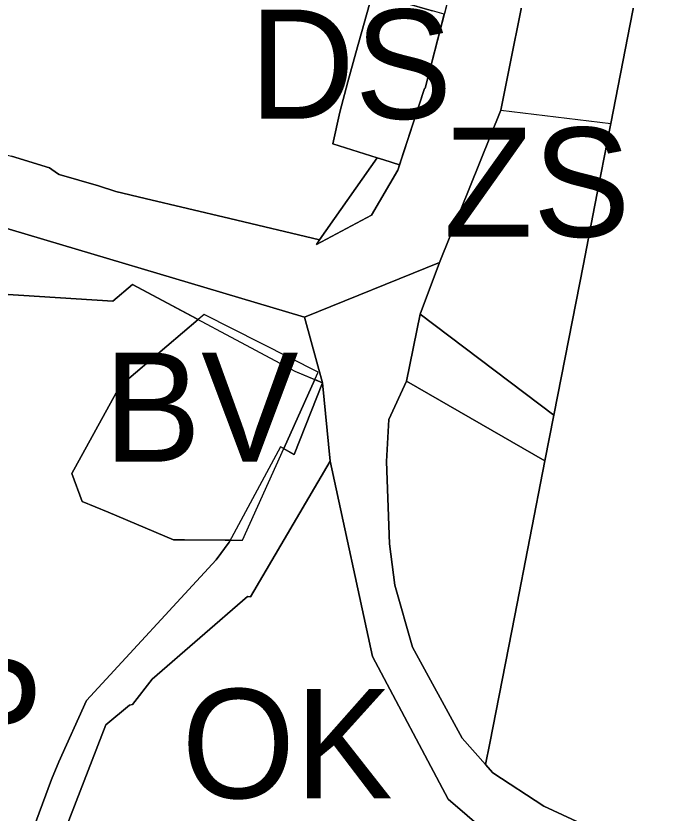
# Model space of a CAD drawing. Extents: x -555509 to -553005, y -1186756 to -1182560.
# Drawn here: x -554233.6 to -554150.9, y -1184414.5 to -1184312.3 of the extents above; entities that cross this region are included whole.
import ezdxf

# ---------------------------------------------------------------- set-up
doc = ezdxf.new("R2010")
doc.units = 0
for name, color, linetype in [('Level 15', 7, 'Continuous'), ('Level 52', 7, 'Continuous'), ('Level 59', 7, 'Continuous'), ('Level 6', 7, 'Continuous'), ('OBRYS_PLOCH', 7, 'Continuous'), ('stav_BV', 7, 'Continuous'), ('stav_DS', 7, 'Continuous'), ('stav_OK', 7, 'Continuous'), ('stav_PU', 7, 'Continuous'), ('stav_VL', 7, 'Continuous'), ('stav_ZP', 7, 'Continuous'), ('stav_ZS', 7, 'Continuous')]:
    doc.layers.add(name, color=color, linetype=linetype)

msp = doc.modelspace()

# ---------------------------------------------------------------- linework, layer by layer
at = {"layer": 'Level 15'}
for p, q in [((-554188.01, -1184337.89), (-554184.65, -1184332.13)), ((-554195.07, -1184341.65), (-554188.01, -1184337.89)), ((-554195.27, -1184358.97), (-554199.26, -1184367.81)), ((-554194.3, -1184359.38), (-554195.27, -1184358.97))]:
    msp.add_line(p, q, dxfattribs=at)
for points in [[(-554170.72, -1184280.97), (-554181.14, -1184321.61), (-554181.25, -1184321.66), (-554184.65, -1184332.13), (-554188.01, -1184337.89), (-554195.07, -1184341.65), (-554194.69, -1184341.05), (-554206.2, -1184338.3), (-554217.01, -1184335.76), (-554220.79, -1184334.86), (-554223, -1184334.15), (-554228.04, -1184332.69), (-554228.26, -1184332.53), (-554229.29, -1184331.81), (-554234.17, -1184330.33)], [(-554308.82, -1184354.35), (-554299.05, -1184346.99), (-554277.78, -1184353.03), (-554277.94, -1184356.23), (-554274.36, -1184357.84), (-554271.98, -1184358.81), (-554268.46, -1184360.27), (-554266.19, -1184355.92), (-554266.86, -1184355.58), (-554263.8, -1184349.49), (-554265.76, -1184337.64), (-554270.15, -1184352.57), (-554295.99, -1184344.69), (-554292.22, -1184341.85), (-554286.49, -1184337.65), (-554280.14, -1184335.48), (-554273.24, -1184333.97), (-554267.54, -1184334.65), (-554240.5, -1184337.9), (-554196.63, -1184350.95), (-554179.3, -1184343.94), (-554171.45, -1184324.41), (-554167.65, -1184305.43)], [(-554187.31, -1184330.52), (-554194.69, -1184341.05)], [(-554186.46, -1184330.79), (-554187.31, -1184330.52)], [(-554184.42, -1184331.42), (-554186.46, -1184330.79)], [(-554184.65, -1184332.13), (-554184.42, -1184331.42)], [(-554196.63, -1184350.95), (-554240.5, -1184337.9), (-554267.54, -1184334.65), (-554273.24, -1184333.97)], [(-554194.69, -1184341.05), (-554195.07, -1184341.65)], [(-554179.3, -1184343.94), (-554196.63, -1184350.95)], [(-554181.77, -1184350.57), (-554179.3, -1184343.94)], [(-554235.26, -1184348.03), (-554221.15, -1184348.92), (-554218.64, -1184346.79), (-554197.87, -1184357.87)], [(-554194.3, -1184359.38), (-554196.63, -1184350.95)], [(-554196.63, -1184350.95), (-554194.3, -1184359.38)], [(-554183.56, -1184359.16), (-554181.77, -1184350.57)], [(-554197.87, -1184357.87), (-554194.3, -1184359.38)], [(-554227.11, -1184416.25), (-554222.06, -1184403.24), (-554219.02, -1184400.69), (-554218.65, -1184400.6), (-554216.11, -1184397.39), (-554203.92, -1184386.77), (-554203.54, -1184386.81), (-554193.31, -1184369.41), (-554194.3, -1184359.38), (-554197.94, -1184368.57), (-554199.68, -1184367.57), (-554206.27, -1184379.81), (-554207.92, -1184382.08), (-554224.56, -1184400.09), (-554228.09, -1184407.95), (-554229.05, -1184410.25), (-554231.35, -1184416.47)], [(-554199.26, -1184367.81), (-554197.94, -1184368.57), (-554194.3, -1184359.38)], [(-554194.3, -1184359.38), (-554193.31, -1184369.41)], [(-554185.05, -1184385.34), (-554185.73, -1184380.04), (-554186.11, -1184369.46), (-554185.81, -1184364.09), (-554183.56, -1184359.16)], [(-554193.31, -1184369.41), (-554187.91, -1184394.45), (-554178.19, -1184412.75)], [(-554173.4, -1184408.3), (-554176.39, -1184404.94), (-554182.77, -1184393.26), (-554185.05, -1184385.34)], [(-554153.41, -1184419.46), (-554165.93, -1184413.67), (-554172.46, -1184409.37), (-554173.4, -1184408.3)], [(-554178.19, -1184412.75), (-554171.39, -1184418.57)]]:
    msp.add_lwpolyline(points, dxfattribs=at)
msp.add_lwpolyline([(-554183.56, -1184359.16), (-554165.81, -1184369.4), (-554164.66, -1184363.51), (-554181.77, -1184350.57)], close=True, dxfattribs=at)
at = {"layer": 'Level 52'}
msp.add_lwpolyline([(-554179.3, -1184343.94), (-554171.45, -1184324.41), (-554157.37, -1184326.12), (-554159.45, -1184336.82), (-554160.88, -1184344.18), (-554164.66, -1184363.51), (-554181.77, -1184350.57), (-554179.3, -1184343.94)], dxfattribs=at)
at = {"layer": 'Level 6'}
msp.add_lwpolyline([(-554179.3, -1184343.94), (-554171.45, -1184324.41), (-554157.37, -1184326.12), (-554159.45, -1184336.82), (-554160.88, -1184344.18), (-554164.66, -1184363.51), (-554181.77, -1184350.57), (-554179.3, -1184343.94)], dxfattribs=at)
at = {"layer": 'OBRYS_PLOCH'}
for p, q in [((-554192.1, -1184324.67), (-554191.04, -1184320.81)), ((-554192.99, -1184328.76), (-554192.1, -1184324.67)), ((-554187.31, -1184330.52), (-554192.99, -1184328.76)), ((-554194.69, -1184341.05), (-554187.31, -1184330.52)), ((-554228.04, -1184332.69), (-554223, -1184334.15)), ((-554223, -1184334.15), (-554220.79, -1184334.86)), ((-554220.79, -1184334.86), (-554217.01, -1184335.76)), ((-554217.01, -1184335.76), (-554206.2, -1184338.3)), ((-554206.2, -1184338.3), (-554194.69, -1184341.05)), ((-554179.3, -1184343.94), (-554181.77, -1184350.57)), ((-554218.64, -1184346.79), (-554221.15, -1184348.92)), ((-554210.23, -1184351.28), (-554218.64, -1184346.79)), ((-554221.15, -1184348.92), (-554235.26, -1184348.03)), ((-554210.23, -1184351.28), (-554220.28, -1184359.8)), ((-554220.28, -1184359.8), (-554210.23, -1184351.28)), ((-554209.45, -1184350.62), (-554210.23, -1184351.28)), ((-554194.84, -1184358.02), (-554209.45, -1184350.62)), ((-554181.77, -1184350.57), (-554164.66, -1184363.51)), ((-554195.27, -1184358.97), (-554194.84, -1184358.02)), ((-554199.26, -1184367.81), (-554195.27, -1184358.97)), ((-554220.28, -1184359.8), (-554226.43, -1184371.02)), ((-554226.43, -1184371.02), (-554220.28, -1184359.8)), ((-554164.66, -1184363.51), (-554165.81, -1184369.4)), ((-554204.57, -1184379.55), (-554199.26, -1184367.81)), ((-554193.31, -1184369.41), (-554203.54, -1184386.81)), ((-554165.81, -1184369.4), (-554165.8, -1184369.4)), ((-554226.43, -1184371.02), (-554225.08, -1184374.58)), ((-554225.08, -1184374.58), (-554226.43, -1184371.02)), ((-554225.08, -1184374.58), (-554221.77, -1184375.97)), ((-554221.77, -1184375.97), (-554225.08, -1184374.58)), ((-554221.77, -1184375.97), (-554213.39, -1184379.5)), ((-554213.39, -1184379.5), (-554221.77, -1184375.97)), ((-554213.39, -1184379.5), (-554211.97, -1184379.51)), ((-554211.97, -1184379.51), (-554213.39, -1184379.5)), ((-554211.97, -1184379.51), (-554206.78, -1184379.54)), ((-554206.78, -1184379.54), (-554211.97, -1184379.51)), ((-554207.92, -1184382.08), (-554206.27, -1184379.81)), ((-554206.78, -1184379.54), (-554206.13, -1184379.54)), ((-554206.13, -1184379.54), (-554206.78, -1184379.54)), ((-554206.27, -1184379.81), (-554206.13, -1184379.54)), ((-554206.13, -1184379.54), (-554204.57, -1184379.55)), ((-554224.56, -1184400.09), (-554207.92, -1184382.08)), ((-554228.09, -1184407.95), (-554224.56, -1184400.09)), ((-554229.05, -1184410.25), (-554228.09, -1184407.95)), ((-554231.35, -1184416.47), (-554229.05, -1184410.25)), ((-554171.39, -1184418.57), (-554178.19, -1184412.75))]:
    msp.add_line(p, q, dxfattribs=at)
for points in [[(-554167.65, -1184305.43), (-554171.45, -1184324.41), (-554179.3, -1184343.94)], [(-554164.66, -1184363.51), (-554160.88, -1184344.18), (-554159.45, -1184336.82), (-554157.37, -1184326.12), (-554153.65, -1184307)], [(-554153.65, -1184307), (-554157.37, -1184326.12), (-554159.45, -1184336.82), (-554160.88, -1184344.18), (-554164.66, -1184363.51)], [(-554187.31, -1184330.52), (-554186.46, -1184330.79), (-554184.42, -1184331.42), (-554181.25, -1184321.66), (-554181.14, -1184321.61), (-554178.71, -1184312.14), (-554180.22, -1184311.69), (-554180.84, -1184311.51), (-554187.89, -1184309.41), (-554188.96, -1184313.29), (-554190.02, -1184317.1), (-554191.04, -1184320.81), (-554192.1, -1184324.67), (-554192.99, -1184328.76), (-554187.31, -1184330.52)], [(-554191.04, -1184320.81), (-554190.02, -1184317.1), (-554188.96, -1184313.29), (-554187.89, -1184309.41)], [(-554234.17, -1184330.33), (-554229.29, -1184331.81), (-554228.26, -1184332.53), (-554228.04, -1184332.69)], [(-554183.56, -1184359.16), (-554185.81, -1184364.09), (-554186.11, -1184369.46), (-554185.73, -1184380.04), (-554185.05, -1184385.34)], [(-554165.8, -1184369.4), (-554165.81, -1184369.4), (-554183.56, -1184359.16)], [(-554178.19, -1184412.75), (-554187.91, -1184394.45), (-554193.31, -1184369.41)], [(-554173.4, -1184408.3), (-554172.87, -1184405.57), (-554169.68, -1184389.23), (-554165.8, -1184369.4)], [(-554165.8, -1184369.4), (-554169.68, -1184389.23), (-554172.87, -1184405.57), (-554173.4, -1184408.3)], [(-554185.05, -1184385.34), (-554182.77, -1184393.26), (-554176.39, -1184404.94), (-554173.4, -1184408.3)], [(-554203.54, -1184386.81), (-554203.92, -1184386.77), (-554216.11, -1184397.39), (-554218.65, -1184400.6), (-554219.02, -1184400.69), (-554222.06, -1184403.24), (-554227.11, -1184416.25)], [(-554173.4, -1184408.3), (-554172.46, -1184409.37), (-554165.93, -1184413.67), (-554153.41, -1184419.46)]]:
    msp.add_lwpolyline(points, dxfattribs=at)
at = {"layer": 'stav_BV'}
for p, q in [((-554194.69, -1184341.05), (-554187.31, -1184330.52)), ((-554228.26, -1184332.53), (-554228.04, -1184332.69)), ((-554228.04, -1184332.69), (-554223, -1184334.15)), ((-554223, -1184334.15), (-554220.79, -1184334.86)), ((-554220.79, -1184334.86), (-554217.01, -1184335.76)), ((-554217.01, -1184335.76), (-554206.2, -1184338.3)), ((-554206.2, -1184338.3), (-554194.69, -1184341.05)), ((-554210.23, -1184351.28), (-554220.28, -1184359.8)), ((-554209.45, -1184350.62), (-554210.23, -1184351.28)), ((-554194.84, -1184358.02), (-554209.45, -1184350.62)), ((-554195.27, -1184358.97), (-554194.84, -1184358.02)), ((-554199.26, -1184367.81), (-554195.27, -1184358.97)), ((-554220.28, -1184359.8), (-554226.43, -1184371.02)), ((-554204.57, -1184379.55), (-554199.26, -1184367.81)), ((-554226.43, -1184371.02), (-554225.08, -1184374.58)), ((-554225.08, -1184374.58), (-554221.77, -1184375.97)), ((-554221.77, -1184375.97), (-554213.39, -1184379.5)), ((-554213.39, -1184379.5), (-554211.97, -1184379.51)), ((-554211.97, -1184379.51), (-554206.78, -1184379.54)), ((-554206.78, -1184379.54), (-554206.13, -1184379.54)), ((-554206.13, -1184379.54), (-554204.57, -1184379.55))]:
    msp.add_line(p, q, dxfattribs=at)
for points in [[(-554187.31, -1184330.52), (-554192.99, -1184328.76), (-554192.1, -1184324.67), (-554191.04, -1184320.81), (-554190.02, -1184317.1), (-554188.96, -1184313.29), (-554187.89, -1184309.41), (-554180.84, -1184311.51), (-554180.22, -1184311.69)], [(-554238.42, -1184329.24), (-554234.17, -1184330.33), (-554229.29, -1184331.81), (-554228.26, -1184332.53)]]:
    msp.add_lwpolyline(points, dxfattribs=at)
at = {"layer": 'stav_DS'}
msp.add_lwpolyline([(-554187.31, -1184330.52), (-554186.46, -1184330.79), (-554184.42, -1184331.42), (-554181.25, -1184321.66), (-554181.14, -1184321.61), (-554178.71, -1184312.14), (-554180.22, -1184311.69), (-554180.84, -1184311.51), (-554187.89, -1184309.41), (-554188.96, -1184313.29), (-554190.02, -1184317.1), (-554191.04, -1184320.81), (-554192.1, -1184324.67), (-554192.99, -1184328.76), (-554187.31, -1184330.52)], dxfattribs=at)
at = {"layer": 'stav_OK'}
for p, q in [((-554193.31, -1184369.41), (-554203.54, -1184386.81)), ((-554171.39, -1184418.57), (-554178.19, -1184412.75))]:
    msp.add_line(p, q, dxfattribs=at)
for points in [[(-554178.19, -1184412.75), (-554187.91, -1184394.45), (-554193.31, -1184369.41)], [(-554203.54, -1184386.81), (-554203.92, -1184386.77), (-554216.11, -1184397.39), (-554218.65, -1184400.6), (-554219.02, -1184400.69), (-554222.06, -1184403.24), (-554227.11, -1184416.25)]]:
    msp.add_lwpolyline(points, dxfattribs=at)
at = {"layer": 'stav_PU'}
for p, q in [((-554187.31, -1184330.52), (-554194.69, -1184341.05)), ((-554186.46, -1184330.79), (-554187.31, -1184330.52)), ((-554184.42, -1184331.42), (-554186.46, -1184330.79)), ((-554184.65, -1184332.13), (-554184.42, -1184331.42)), ((-554181.77, -1184350.57), (-554179.3, -1184343.94)), ((-554197.87, -1184357.87), (-554195.27, -1184358.97)), ((-554195.27, -1184358.97), (-554199.26, -1184367.81)), ((-554199.26, -1184367.81), (-554199.68, -1184367.57)), ((-554178.19, -1184412.75), (-554171.39, -1184418.57))]:
    msp.add_line(p, q, dxfattribs=at)
for points in [[(-554179.3, -1184343.94), (-554171.45, -1184324.41), (-554167.65, -1184305.43), (-554165.97, -1184297.65), (-554164.4, -1184293.45), (-554160.8, -1184283.81), (-554160.54, -1184283.18), (-554158.02, -1184276.98), (-554156.11, -1184272.33), (-554154.96, -1184269.52), (-554154.47, -1184268.32), (-554151.84, -1184261.92), (-554149.98, -1184255.71), (-554148.03, -1184250.79), (-554147.7, -1184250.19), (-554142.19, -1184237.83), (-554137.09, -1184226.4), (-554134.12, -1184216.51), (-554129.31, -1184199.7), (-554127.18, -1184192.25), (-554126.18, -1184185.43), (-554125.32, -1184179.55), (-554128.13, -1184137.12)], [(-554178.04, -1184309.51), (-554181.14, -1184321.61), (-554181.25, -1184321.66), (-554184.65, -1184332.13)], [(-554194.69, -1184341.05), (-554206.2, -1184338.3), (-554217.01, -1184335.76), (-554220.79, -1184334.86), (-554223, -1184334.15), (-554228.04, -1184332.69), (-554228.26, -1184332.53), (-554229.29, -1184331.81), (-554234.17, -1184330.33)], [(-554235.26, -1184348.03), (-554221.15, -1184348.92), (-554218.64, -1184346.79), (-554197.87, -1184357.87)], [(-554183.56, -1184359.16), (-554165.81, -1184369.4), (-554164.66, -1184363.51), (-554181.77, -1184350.57)], [(-554185.05, -1184385.34), (-554185.73, -1184380.04), (-554186.11, -1184369.46), (-554185.81, -1184364.09), (-554183.56, -1184359.16)], [(-554199.68, -1184367.57), (-554206.27, -1184379.81), (-554207.92, -1184382.08), (-554224.56, -1184400.09), (-554228.09, -1184407.95), (-554229.05, -1184410.25), (-554231.35, -1184416.47), (-554233, -1184420.92), (-554233.9, -1184423.35), (-554235.91, -1184426.6), (-554240.8, -1184433.27), (-554253.26, -1184444.4), (-554257.12, -1184444.19), (-554258.56, -1184436.1)], [(-554346.56, -1184565.62), (-554332.42, -1184566.56), (-554283.64, -1184569.81), (-554272.74, -1184570.53), (-554248.93, -1184572.12), (-554216.08, -1184572.66), (-554214.89, -1184539.93), (-554229.66, -1184545.16), (-554234.79, -1184524.28), (-554237.89, -1184513.13), (-554240.76, -1184497.49), (-554243.67, -1184498.4), (-554254.62, -1184455.48), (-554237.39, -1184435.65), (-554231.67, -1184424.85), (-554227.11, -1184416.25), (-554222.06, -1184403.24), (-554219.02, -1184400.69), (-554218.65, -1184400.6), (-554216.11, -1184397.39), (-554203.92, -1184386.77), (-554203.54, -1184386.81), (-554193.31, -1184369.41)], [(-554193.31, -1184369.41), (-554187.91, -1184394.45), (-554178.19, -1184412.75)], [(-554173.4, -1184408.3), (-554176.39, -1184404.94), (-554182.77, -1184393.26), (-554185.05, -1184385.34)], [(-554153.41, -1184419.46), (-554165.93, -1184413.67), (-554172.46, -1184409.37), (-554173.4, -1184408.3)]]:
    msp.add_lwpolyline(points, dxfattribs=at)
at = {"layer": 'stav_VL'}
for p, q in [((-554164.66, -1184363.51), (-554165.81, -1184369.4)), ((-554165.81, -1184369.4), (-554165.8, -1184369.4))]:
    msp.add_line(p, q, dxfattribs=at)
for points in [[(-554153.65, -1184307), (-554157.37, -1184326.12), (-554159.45, -1184336.82), (-554160.88, -1184344.18), (-554164.66, -1184363.51)], [(-554165.8, -1184369.4), (-554169.68, -1184389.23), (-554172.87, -1184405.57), (-554173.4, -1184408.3)], [(-554173.4, -1184408.3), (-554172.46, -1184409.37), (-554165.93, -1184413.67), (-554153.41, -1184419.46)]]:
    msp.add_lwpolyline(points, dxfattribs=at)
at = {"layer": 'stav_ZP'}
for p, q in [((-554218.64, -1184346.79), (-554221.15, -1184348.92)), ((-554210.23, -1184351.28), (-554218.64, -1184346.79)), ((-554221.15, -1184348.92), (-554235.26, -1184348.03)), ((-554220.28, -1184359.8), (-554210.23, -1184351.28)), ((-554226.43, -1184371.02), (-554220.28, -1184359.8)), ((-554225.08, -1184374.58), (-554226.43, -1184371.02)), ((-554221.77, -1184375.97), (-554225.08, -1184374.58)), ((-554213.39, -1184379.5), (-554221.77, -1184375.97)), ((-554211.97, -1184379.51), (-554213.39, -1184379.5)), ((-554206.78, -1184379.54), (-554211.97, -1184379.51)), ((-554206.13, -1184379.54), (-554206.78, -1184379.54)), ((-554206.27, -1184379.81), (-554206.13, -1184379.54)), ((-554228.09, -1184407.95), (-554224.56, -1184400.09)), ((-554229.05, -1184410.25), (-554228.09, -1184407.95))]:
    msp.add_line(p, q, dxfattribs=at)
for points in [[(-554224.56, -1184400.09), (-554207.92, -1184382.08), (-554206.27, -1184379.81)], [(-554233, -1184420.92), (-554231.35, -1184416.47), (-554229.05, -1184410.25)]]:
    msp.add_lwpolyline(points, dxfattribs=at)
at = {"layer": 'stav_ZS'}
for p, q in [((-554179.3, -1184343.94), (-554181.77, -1184350.57)), ((-554181.77, -1184350.57), (-554164.66, -1184363.51))]:
    msp.add_line(p, q, dxfattribs=at)
for points in [[(-554167.65, -1184305.43), (-554171.45, -1184324.41), (-554179.3, -1184343.94)], [(-554164.66, -1184363.51), (-554160.88, -1184344.18), (-554159.45, -1184336.82), (-554157.37, -1184326.12), (-554153.65, -1184307)], [(-554183.56, -1184359.16), (-554185.81, -1184364.09), (-554186.11, -1184369.46), (-554185.73, -1184380.04), (-554185.05, -1184385.34)], [(-554165.8, -1184369.4), (-554165.81, -1184369.4), (-554183.56, -1184359.16)], [(-554173.4, -1184408.3), (-554172.87, -1184405.57), (-554169.68, -1184389.23), (-554165.8, -1184369.4)], [(-554185.05, -1184385.34), (-554182.77, -1184393.26), (-554176.39, -1184404.94), (-554173.4, -1184408.3)]]:
    msp.add_lwpolyline(points, dxfattribs=at)

# ---------------------------------------------------------------- texts
at = {"layer": 'Level 59'}
for s, p in [('DS', (-554203.69, -1184325.53)), ('ZS', (-554178.77, -1184340.66)), ('BV', (-554222.35, -1184369.5)), ('ZP', (-554254.03, -1184408.7)), ('OK', (-554212.37, -1184412.63))]:
    msp.add_text(s, height=14, dxfattribs=at).set_placement(p)

doc.saveas('drawing.dxf')
